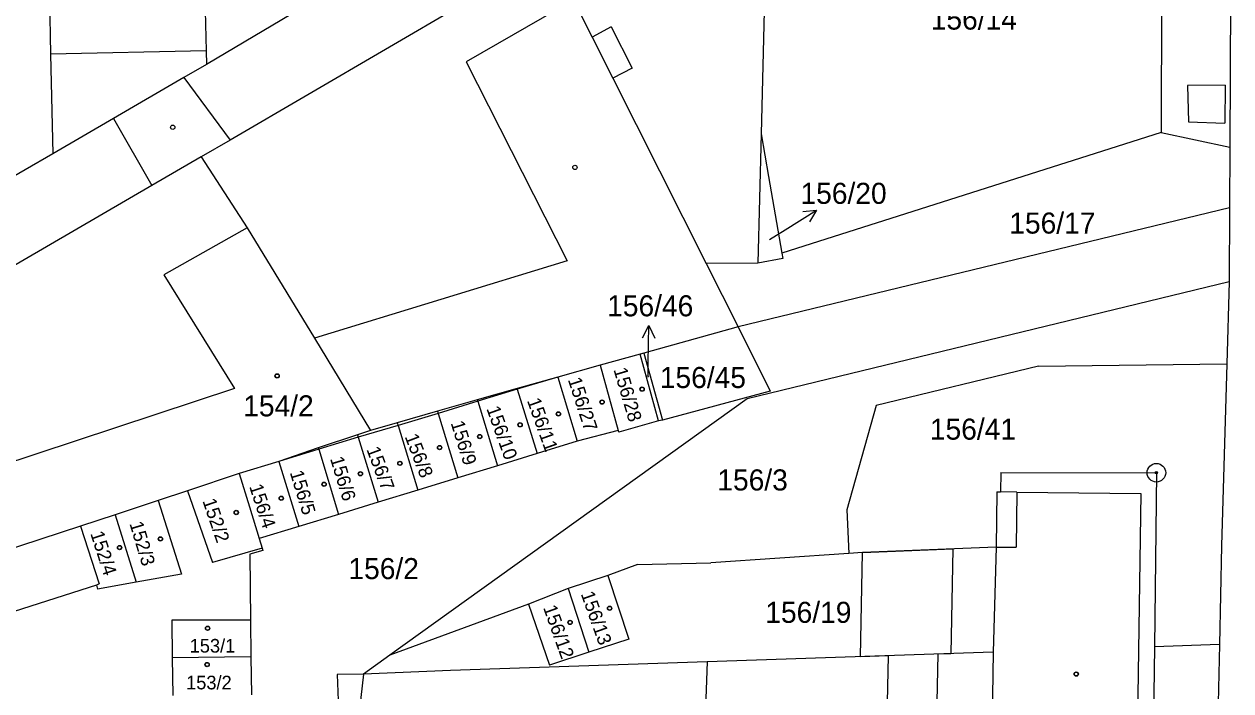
# Model space of a CAD drawing. Extents: x -593183 to -588034, y -1130415 to -1124994.
# Drawn here: x -590724 to -590626.7, y -1128818.2 to -1128764.4 of the extents above; entities that cross this region are included whole.
import ezdxf

# ---------------------------------------------------------------- set-up
doc = ezdxf.new("R2010")
doc.units = 0
for name, color, linetype in [('Vrstva 1', 7, 'Continuous'), ('Vrstva 16', 7, 'Continuous'), ('Vrstva 18', 7, 'Continuous'), ('Vrstva 19', 7, 'Continuous'), ('Vrstva 24', 7, 'Continuous'), ('Vrstva 25', 7, 'Continuous'), ('Vrstva 27', 7, 'Continuous'), ('Vrstva 4', 7, 'Continuous')]:
    doc.layers.add(name, color=color, linetype=linetype)

msp = doc.modelspace()

# ---------------------------------------------------------------- linework, layer by layer
at = {"layer": 'Vrstva 1'}
for p, q in [((-590710.15, -1128730.27), (-590709.35, -1128766.56)), ((-590626.66, -1128751.82), (-590626.74, -1128774.33)), ((-590684.93, -1128753.17), (-590709.33, -1128767.66)), ((-590664.13, -1128756.18), (-590664.56, -1128773.26)), ((-590632.25, -1128756.25), (-590632.29, -1128773.15)), ((-590722, -1128762.33), (-590721.9, -1128766.83)), ((-590679.71, -1128762.45), (-590678.2, -1128765.45)), ((-590676.68, -1128764.63), (-590678.2, -1128765.45)), ((-590676.68, -1128764.63), (-590674.96, -1128767.96)), ((-590709.35, -1128766.56), (-590709.33, -1128767.66)), ((-590721.9, -1128766.83), (-590721.72, -1128774.87)), ((-590709.33, -1128767.66), (-590711.14, -1128768.73)), ((-590711.14, -1128768.73), (-590716.84, -1128772.04)), ((-590674.96, -1128767.96), (-590676.54, -1128768.76)), ((-590676.54, -1128768.76), (-590669, -1128783.73)), ((-590716.84, -1128772.04), (-590721.72, -1128774.87)), ((-590664.56, -1128773.26), (-590664.83, -1128783.71)), ((-590664.56, -1128773.26), (-590663.96, -1128776.71)), ((-590632.29, -1128773.15), (-590662.89, -1128782.91)), ((-590632.29, -1128773.15), (-590626.74, -1128774.33)), ((-590626.74, -1128774.33), (-590626.76, -1128779.25)), ((-590721.72, -1128774.87), (-590737.11, -1128783.79)), ((-590663.96, -1128776.71), (-590662.89, -1128782.91)), ((-590626.76, -1128779.25), (-590666.41, -1128788.86)), ((-590626.76, -1128779.25), (-590626.8, -1128785.21)), ((-590662.82, -1128783.33), (-590664.83, -1128783.71)), ((-590662.89, -1128782.91), (-590662.82, -1128783.33)), ((-590664.83, -1128783.71), (-590669, -1128783.73)), ((-590669, -1128783.73), (-590666.41, -1128788.86)), ((-590626.8, -1128785.21), (-590665.7, -1128794.66)), ((-590626.8, -1128785.21), (-590626.98, -1128791.84)), ((-590666.41, -1128788.86), (-590674.03, -1128790.97)), ((-590674.34, -1128791.06), (-590677.56, -1128791.95)), ((-590674.03, -1128790.97), (-590674.34, -1128791.06)), ((-590672.85, -1128796.44), (-590674.34, -1128791.06)), ((-590674.03, -1128790.97), (-590672.53, -1128796.38)), ((-590677.56, -1128791.95), (-590680.98, -1128792.9)), ((-590677.56, -1128791.95), (-590676.1, -1128797.21)), ((-590642.18, -1128792.02), (-590655.27, -1128795.21)), ((-590642.18, -1128792.02), (-590626.98, -1128791.84)), ((-590626.98, -1128791.84), (-590627.41, -1128806.52)), ((-590680.98, -1128792.9), (-590684.26, -1128793.83)), ((-590680.98, -1128792.9), (-590679.4, -1128798.09)), ((-590684.26, -1128793.83), (-590687.47, -1128794.75)), ((-590684.26, -1128793.83), (-590684.24, -1128793.89)), ((-590684.24, -1128793.89), (-590682.65, -1128799.08)), ((-590665.7, -1128794.66), (-590694.54, -1128815.36)), ((-590687.47, -1128794.75), (-590690.69, -1128795.67)), ((-590687.47, -1128794.75), (-590687.44, -1128794.85)), ((-590687.44, -1128794.85), (-590685.85, -1128800.06)), ((-590690.69, -1128795.67), (-590693.93, -1128796.59)), ((-590690.69, -1128795.67), (-590690.64, -1128795.84)), ((-590690.64, -1128795.84), (-590689.05, -1128801.05)), ((-590655.27, -1128795.21), (-590657.64, -1128803.62)), ((-590693.93, -1128796.59), (-590696.1, -1128797.21)), ((-590693.93, -1128796.59), (-590693.86, -1128796.81)), ((-590693.86, -1128796.81), (-590692.26, -1128802.03)), ((-590672.85, -1128796.44), (-590676.06, -1128797.35)), ((-590672.53, -1128796.38), (-590672.85, -1128796.44)), ((-590697.13, -1128797.56), (-590700.3, -1128798.63)), ((-590696.1, -1128797.21), (-590697.13, -1128797.56)), ((-590697.13, -1128797.56), (-590697.07, -1128797.77)), ((-590697.07, -1128797.77), (-590695.46, -1128803.01)), ((-590676.1, -1128797.21), (-590679.4, -1128798.09)), ((-590676.1, -1128797.21), (-590676.06, -1128797.35)), ((-590700.3, -1128798.63), (-590703.48, -1128799.71)), ((-590700.3, -1128798.63), (-590700.27, -1128798.73)), ((-590700.27, -1128798.73), (-590698.67, -1128803.99)), ((-590679.4, -1128798.09), (-590682.65, -1128799.08)), ((-590703.48, -1128799.71), (-590706.69, -1128800.69)), ((-590703.48, -1128799.71), (-590701.87, -1128804.97)), ((-590682.65, -1128799.08), (-590685.85, -1128800.06)), ((-590706.69, -1128800.69), (-590710.86, -1128802.08)), ((-590706.69, -1128800.69), (-590705.86, -1128803.39)), ((-590685.85, -1128800.06), (-590689.05, -1128801.05)), ((-590645.22, -1128800.61), (-590645.24, -1128802.18)), ((-590645.22, -1128800.61), (-590632.67, -1128800.63)), ((-590632.67, -1128800.63), (-590632.82, -1128814.68)), ((-590689.05, -1128801.05), (-590692.26, -1128802.03)), ((-590710.86, -1128802.08), (-590713.23, -1128802.87)), ((-590710.86, -1128802.08), (-590708.84, -1128807.89)), ((-590692.26, -1128802.03), (-590695.46, -1128803.01)), ((-590645.54, -1128802.17), (-590645.59, -1128806.63)), ((-590645.54, -1128802.17), (-590645.24, -1128802.18)), ((-590713.23, -1128802.87), (-590716.68, -1128804.02)), ((-590713.23, -1128802.87), (-590711.35, -1128808.81)), ((-590705.86, -1128803.39), (-590705.07, -1128805.95)), ((-590695.46, -1128803.01), (-590698.67, -1128803.99)), ((-590657.64, -1128803.62), (-590657.48, -1128807.14)), ((-590716.68, -1128804.02), (-590719.5, -1128804.94)), ((-590716.68, -1128804.02), (-590714.99, -1128809.47)), ((-590698.67, -1128803.99), (-590701.87, -1128804.97)), ((-590719.5, -1128804.94), (-590725.99, -1128807.08)), ((-590719.5, -1128804.94), (-590717.99, -1128809.61)), ((-590701.87, -1128804.97), (-590705.07, -1128805.95)), ((-590704.84, -1128806.72), (-590708.84, -1128807.89)), ((-590705.07, -1128805.95), (-590704.84, -1128806.72)), ((-590704.84, -1128806.72), (-590704.78, -1128806.9)), ((-590645.59, -1128806.63), (-590656.38, -1128807.08)), ((-590645.59, -1128806.63), (-590645.84, -1128815.12)), ((-590627.41, -1128806.52), (-590627.58, -1128814.5)), ((-590704.78, -1128806.9), (-590705.82, -1128807.2)), ((-590705.82, -1128807.2), (-590705.77, -1128812.53)), ((-590657.48, -1128807.14), (-590668.62, -1128807.91)), ((-590656.38, -1128807.08), (-590657.48, -1128807.14)), ((-590674.54, -1128808.04), (-590676.94, -1128808.93)), ((-590674.54, -1128808.04), (-590668.62, -1128807.91)), ((-590717.99, -1128809.61), (-590718.19, -1128809.72)), ((-590714.99, -1128809.47), (-590718.11, -1128810.04)), ((-590711.35, -1128808.81), (-590714.99, -1128809.47)), ((-590676.94, -1128808.93), (-590680.14, -1128809.98)), ((-590676.94, -1128808.93), (-590675.25, -1128814.07)), ((-590718.19, -1128809.72), (-590718.11, -1128810.04)), ((-590680.14, -1128809.98), (-590683.34, -1128811.23)), ((-590680.14, -1128809.98), (-590678.46, -1128815.12)), ((-590683.34, -1128811.23), (-590694.54, -1128815.36)), ((-590683.34, -1128811.23), (-590681.65, -1128816.17)), ((-590705.77, -1128812.53), (-590712.13, -1128812.53)), ((-590712.13, -1128812.53), (-590712.08, -1128815.57)), ((-590705.77, -1128812.53), (-590705.74, -1128815.5)), ((-590675.25, -1128814.07), (-590678.46, -1128815.12)), ((-590627.58, -1128814.5), (-590632.82, -1128814.68)), ((-590627.58, -1128814.5), (-590627.88, -1128828.95)), ((-590705.74, -1128815.5), (-590712.08, -1128815.57)), ((-590705.74, -1128815.5), (-590705.69, -1128818.56)), ((-590694.54, -1128815.36), (-590696.66, -1128816.88)), ((-590678.46, -1128815.12), (-590681.65, -1128816.17)), ((-590645.84, -1128815.12), (-590668.91, -1128815.91)), ((-590645.84, -1128815.12), (-590645.99, -1128825.29)), ((-590632.82, -1128814.68), (-590632.95, -1128824.87)), ((-590712.08, -1128815.57), (-590712.03, -1128818.61)), ((-590668.91, -1128815.91), (-590689.63, -1128816.61)), ((-590668.91, -1128815.91), (-590669.07, -1128820.37)), ((-590696.66, -1128816.88), (-590698.77, -1128816.92)), ((-590698.77, -1128816.92), (-590698.26, -1128830.98)), ((-590696.66, -1128816.88), (-590698.26, -1128830.98)), ((-590689.63, -1128816.61), (-590696.66, -1128816.88))]:
    msp.add_line(p, q, dxfattribs=at)
msp.add_lwpolyline([(-590666.41, -1128788.86), (-590663.84, -1128794.05), (-590672.53, -1128796.38)], dxfattribs=at)
at = {"layer": 'Vrstva 16'}
for p, q in [((-590663.88, -1128781.8), (-590662.63, -1128781.01)), ((-590673.68, -1128792.9), (-590673.67, -1128791.75))]:
    msp.add_line(p, q, dxfattribs=at)
at = {"layer": 'Vrstva 24'}
for radius in [0.75, 0.0903]:
    msp.add_circle((-590632.67, -1128800.63), radius, dxfattribs=at)
at = {"layer": 'Vrstva 25'}
for p, q in [((-590662.63, -1128781.01), (-590660.088, -1128779.417)), ((-590673.67, -1128791.75), (-590673.636, -1128788.75))]:
    msp.add_line(p, q, dxfattribs=at)
for points in [[(-590661.201, -1128779.524), (-590660.088, -1128779.417), (-590660.67, -1128780.371)], [(-590674.147, -1128789.744), (-590673.636, -1128788.75), (-590673.147, -1128789.756)]]:
    msp.add_lwpolyline(points, dxfattribs=at)
for centre, radius in [((-590712.05, -1128772.74), 0.175), ((-590679.59, -1128775.98), 0.175), ((-590703.62, -1128792.81), 0.175), ((-590703.62, -1128792.81), 0.15), ((-590674.17, -1128793.88), 0.175), ((-590674.17, -1128793.88), 0.15), ((-590677.4, -1128794.92), 0.175), ((-590677.4, -1128794.92), 0.15), ((-590680.92, -1128795.88), 0.175), ((-590680.92, -1128795.88), 0.15), ((-590684.02, -1128796.76), 0.175), ((-590684.02, -1128796.76), 0.15), ((-590687.27, -1128797.71), 0.175), ((-590687.27, -1128797.71), 0.15), ((-590690.51, -1128798.6), 0.175), ((-590690.51, -1128798.6), 0.15), ((-590693.72, -1128799.87), 0.175), ((-590693.72, -1128799.87), 0.15), ((-590696.9, -1128800.71), 0.175), ((-590696.9, -1128800.71), 0.15), ((-590699.83, -1128801.56), 0.175), ((-590699.83, -1128801.56), 0.15), ((-590703.29, -1128802.69), 0.175), ((-590703.29, -1128802.69), 0.15), ((-590706.92, -1128803.84), 0.175), ((-590706.92, -1128803.84), 0.15), ((-590716.34, -1128806.67), 0.175), ((-590716.34, -1128806.67), 0.15), ((-590713.04, -1128805.97), 0.175), ((-590713.04, -1128805.97), 0.15), ((-590676.79, -1128811.57), 0.175), ((-590676.79, -1128811.57), 0.15), ((-590679.98, -1128812.71), 0.175), ((-590679.98, -1128812.71), 0.15), ((-590709.23, -1128813.19), 0.175), ((-590709.23, -1128813.19), 0.15), ((-590709.27, -1128816.12), 0.175), ((-590709.27, -1128816.12), 0.15), ((-590639.14, -1128816.88), 0.175), ((-590639.14, -1128816.88), 0.15)]:
    msp.add_circle(centre, radius, dxfattribs=at)
at = {"layer": 'Vrstva 27'}
for p, q in [((-590656.55, -1128815.49), (-590656.38, -1128807.08)), ((-590656.38, -1128807.08), (-590649.1, -1128806.78)), ((-590649.1, -1128806.78), (-590649.25, -1128815.24)), ((-590654.3, -1128815.41), (-590656.55, -1128815.49)), ((-590654.84, -1128841.21), (-590654.3, -1128815.41)), ((-590650.3, -1128815.27), (-590650.88, -1128843.3)), ((-590649.25, -1128815.24), (-590650.3, -1128815.27))]:
    msp.add_line(p, q, dxfattribs=at)
at = {"layer": 'Vrstva 4'}
for p, q in [((-590688.62, -1128762.79), (-590707.42, -1128773.78)), ((-590679.71, -1128762.45), (-590688.37, -1128767.45)), ((-590678.2, -1128765.45), (-590676.54, -1128768.76)), ((-590709.35, -1128766.56), (-590721.9, -1128766.83)), ((-590688.37, -1128767.45), (-590680.22, -1128783.52)), ((-590711.14, -1128768.73), (-590707.42, -1128773.78)), ((-590627.11, -1128769.34), (-590630.15, -1128769.37)), ((-590630.15, -1128769.37), (-590630.09, -1128772.3)), ((-590627.11, -1128769.34), (-590627.16, -1128772.4)), ((-590716.84, -1128772.04), (-590713.73, -1128777.44)), ((-590630.09, -1128772.3), (-590627.16, -1128772.4)), ((-590707.42, -1128773.78), (-590709.74, -1128775.13)), ((-590709.74, -1128775.13), (-590713.73, -1128777.44)), ((-590709.74, -1128775.13), (-590706.05, -1128780.85)), ((-590713.73, -1128777.44), (-590733.97, -1128789.17)), ((-590706.05, -1128780.85), (-590712.77, -1128784.64)), ((-590706.05, -1128780.85), (-590700.61, -1128789.77)), ((-590680.22, -1128783.52), (-590700.61, -1128789.77)), ((-590712.77, -1128784.64), (-590707.07, -1128793.82)), ((-590700.61, -1128789.77), (-590696.1, -1128797.21)), ((-590680.98, -1128792.9), (-590684.24, -1128793.89)), ((-590707.07, -1128793.82), (-590728.13, -1128800.79)), ((-590684.24, -1128793.89), (-590687.44, -1128794.85)), ((-590687.44, -1128794.85), (-590690.64, -1128795.84)), ((-590690.64, -1128795.84), (-590693.86, -1128796.81)), ((-590693.86, -1128796.81), (-590697.07, -1128797.77)), ((-590697.07, -1128797.77), (-590700.27, -1128798.73)), ((-590700.27, -1128798.73), (-590703.48, -1128799.71)), ((-590643.94, -1128802.19), (-590645.24, -1128802.18)), ((-590643.94, -1128802.19), (-590643.99, -1128806.65)), ((-590643.94, -1128802.19), (-590633.92, -1128802.3)), ((-590633.92, -1128802.3), (-590634.25, -1128824.82)), ((-590645.59, -1128806.63), (-590643.99, -1128806.65)), ((-590718.19, -1128809.72), (-590728.6, -1128813.03))]:
    msp.add_line(p, q, dxfattribs=at)

# ---------------------------------------------------------------- texts
at = {"layer": 'Vrstva 16'}
for s, p in [('156/20', (-590661.39, -1128778.92)), ('156/46', (-590676.992, -1128788))]:
    msp.add_text(s, height=1.7, dxfattribs=at).set_placement(p)
at = {"layer": 'Vrstva 18'}
for s, height, p in [('156/14', 1.7, (-590650.88, -1128764.85)), ('156/17', 1.7, (-590644.54, -1128781.32)), ('156/20', 0.01, (-590663.88, -1128781.8)), ('156/45', 1.7, (-590672.743, -1128793.79)), ('156/46', 0.1, (-590673.878, -1128792.9)), ('156/41', 1.7, (-590650.95, -1128797.96)), ('156/3', 1.7, (-590668.1, -1128802.06)), ('156/2', 1.7, (-590697.87, -1128809.22)), ('156/19', 1.7, (-590664.23, -1128812.75))]:
    msp.add_text(s, height=height, dxfattribs=at).set_placement(p)
at = {"layer": 'Vrstva 19'}
for s, rotation, p in [('156/27', 287.93655, (-590680.17, -1128793.11)), ('156/28', 286.43706, (-590676.49, -1128792.3)), ('156/11', 289.65015, (-590683.47, -1128794.8)), ('156/10', 289.69677, (-590686.75, -1128795.45)), ('156/9', 287.25354, (-590689.63, -1128796.61)), ('156/8', 290.96064, (-590693.34, -1128797.71)), ('156/7', 290.47077, (-590696.43, -1128798.74)), ('156/6', 286.91883, (-590699.36, -1128799.49)), ('156/5', 287.01846, (-590702.61, -1128800.61)), ('156/4', 288.11628, (-590705.89, -1128801.73)), ('152/2', 288.85797, (-590709.66, -1128802.9)), ('152/3', 286.7274, (-590715.55, -1128804.73)), ('152/4', 287.9181, (-590718.71, -1128805.53)), ('156/13', 289.60722, (-590679.13, -1128810.41)), ('156/12', 289.5948, (-590682.17, -1128811.52))]:
    msp.add_text(s, height=1.1, rotation=rotation, dxfattribs=at).set_placement(p)
for s, height, p in [('154/2', 1.7, (-590706.36, -1128796.08)), ('153/1', 1.1, (-590710.68, -1128815.15)), ('153/2', 1.1, (-590710.97, -1128818.12))]:
    msp.add_text(s, height=height, dxfattribs=at).set_placement(p)

doc.saveas('drawing.dxf')
